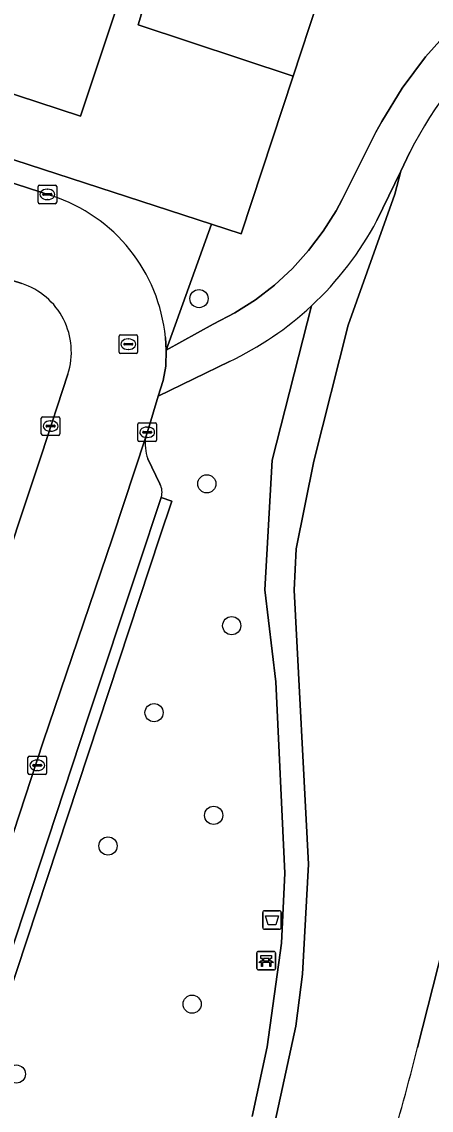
# Model space of a CAD drawing. Extents: x 157793 to 159380, y 380877 to 382313.
# Drawn here: x 159122.7 to 159144.7, y 381911.2 to 381969.7 of the extents above; entities that cross this region are included whole.
import ezdxf

# ---------------------------------------------------------------- set-up
doc = ezdxf.new("R2010")
doc.units = 0
for name, color, linetype in [('IMGEO_Afvalbak', 7, 'Continuous'), ('IMGEO_Bank', 7, 'Continuous'), ('IMGEO_Boom', 7, 'Continuous'), ('IMGEO_Erf', 7, 'Continuous'), ('IMGEO_Fietspad_gesloten', 7, 'Continuous'), ('IMGEO_Groenvoorziening', 7, 'Continuous'), ('IMGEO_Kolk', 7, 'Continuous'), ('IMGEO_Pand', 7, 'Continuous'), ('IMGEO_Parkeervlak_open', 7, 'Continuous'), ('IMGEO_Rijbaan_lokaal_open', 7, 'Continuous'), ('IMGEO_Rioolput', 7, 'Continuous'), ('IMGEO_Voetpad_halfverhard', 7, 'Continuous'), ('IMGEO_Voetpad_open', 7, 'Continuous')]:
    doc.layers.add(name, color=color, linetype=linetype)

msp = doc.modelspace()

# ---------------------------------------------------------------- linework, layer by layer
at = {"layer": 'IMGEO_Afvalbak'}
for p, q in [((159135.667, 381920.977), (159135.667, 381921.777)), ((159135.667, 381921.777), (159135.667, 381920.977)), ((159135.767, 381921.877), (159136.557, 381921.877)), ((159136.557, 381921.877), (159135.767, 381921.877)), ((159136.657, 381921.777), (159136.657, 381920.977)), ((159136.657, 381920.977), (159136.657, 381921.777)), ((159136.557, 381920.877), (159135.767, 381920.877)), ((159135.767, 381920.877), (159136.557, 381920.877))]:
    msp.add_line(p, q, dxfattribs=at)
msp.add_lwpolyline([(159135.81, 381921.591), (159136.514, 381921.591), (159136.365, 381921.121), (159135.959, 381921.121), (159135.81, 381921.591)], dxfattribs=at)
for centre, start, end in [((159135.767, 381921.777), 90, 180), ((159135.767, 381921.777), 90, 180), ((159136.557, 381921.777), 0, 90), ((159136.557, 381921.777), 360, 90), ((159135.767, 381920.977), 180, 270), ((159135.767, 381920.977), 180, 270), ((159136.557, 381920.977), 270, 0), ((159136.557, 381920.977), 270, 0)]:
    msp.add_arc(centre, 0.1, start, end, dxfattribs=at)
at = {"layer": 'IMGEO_Bank'}
for p, q in [((159135.351, 381918.764), (159135.351, 381919.605)), ((159135.351, 381919.605), (159135.351, 381918.764)), ((159135.426, 381919.689), (159136.267, 381919.689)), ((159136.267, 381919.689), (159135.426, 381919.689)), ((159135.66, 381919.195), (159135.66, 381919.301)), ((159135.704, 381919.301), (159135.704, 381919.195)), ((159135.992, 381919.307), (159135.71, 381919.307)), ((159135.71, 381919.189), (159135.992, 381919.189)), ((159135.998, 381919.195), (159135.998, 381919.301)), ((159136.042, 381919.301), (159136.042, 381919.195)), ((159136.351, 381919.614), (159136.351, 381918.773)), ((159136.351, 381918.773), (159136.351, 381919.614)), ((159136.276, 381918.689), (159135.435, 381918.689)), ((159135.435, 381918.689), (159136.276, 381918.689)), ((159136.048, 381919.087), (159135.655, 381919.087))]:
    msp.add_line(p, q, dxfattribs=at)
for points in [[(159135.598, 381919.087), (159135.456, 381919.087), (159135.568, 381919.189), (159135.654, 381919.189)], [(159135.654, 381919.307), (159135.568, 381919.307), (159135.568, 381919.468), (159136.131, 381919.468), (159136.131, 381919.307), (159136.048, 381919.307)], [(159136.048, 381919.189), (159136.131, 381919.189), (159136.243, 381919.087), (159136.104, 381919.087)], [(159135.648, 381919.08), (159135.648, 381918.873), (159135.605, 381918.873), (159135.605, 381919.08)], [(159136.098, 381919.08), (159136.098, 381918.873), (159136.054, 381918.873), (159136.054, 381919.08)]]:
    msp.add_lwpolyline(points, dxfattribs=at)
for centre, radius, start, end in [((159135.429, 381919.611), 0.0779, 92.4484, 184.28452), ((159135.429, 381919.611), 0.0779, 92.4484, 184.28452), ((159135.653, 381919.3), 0.00671, 2.89567, 87.10433), ((159135.653, 381919.196), 0.00671, 272.89567, 357.10433), ((159135.71, 381919.3), 0.00671, 92.89567, 177.10433), ((159135.71, 381919.196), 0.00671, 182.89567, 267.10433), ((159135.992, 381919.3), 0.00671, 2.89567, 87.10433), ((159135.992, 381919.196), 0.00671, 272.89567, 357.10433), ((159136.049, 381919.3), 0.00671, 92.89567, 177.10433), ((159136.049, 381919.196), 0.00671, 182.89567, 267.10433), ((159136.273, 381919.611), 0.0779, 2.4484, 94.28452), ((159136.273, 381919.611), 0.0779, 2.4484, 94.28452), ((159135.429, 381918.767), 0.0779, 182.4484, 274.28452), ((159135.429, 381918.767), 0.0779, 182.4484, 274.28452), ((159135.598, 381919.08), 0.00671, 2.89567, 87.10433), ((159135.655, 381919.08), 0.00671, 92.89567, 177.10433), ((159136.047, 381919.08), 0.00671, 2.89567, 87.10433), ((159136.104, 381919.08), 0.00671, 92.89567, 177.10433), ((159136.273, 381918.767), 0.0779, 272.4484, 4.28452), ((159136.273, 381918.767), 0.0779, 272.4484, 4.28452)]:
    msp.add_arc(centre, radius, start, end, dxfattribs=at)
at = {"layer": 'IMGEO_Boom'}
for centre in [(159132.239, 381954.776), (159132.658, 381944.821), (159133.998, 381937.194), (159129.821, 381932.522), (159133.027, 381927), (159127.341, 381925.355), (159131.867, 381916.853), (159122.409, 381913.094)]:
    msp.add_circle(centre, 0.489, dxfattribs=at)
at = {"layer": 'IMGEO_Erf'}
msp.add_lwpolyline([(159116.251, 381964.18), (159132.906, 381958.778), (159134.507, 381958.259), (159137.309, 381966.739), (159128.957, 381969.496), (159129.145, 381970.073), (159127.84, 381970.498), (159125.856, 381964.573), (159116.773, 381967.556), (159118.721, 381973.513), (159116.636, 381974.201), (159117.747, 381977.609), (159119.83, 381976.929), (159121.714, 381982.525), (159119.606, 381983.214), (159120.726, 381986.608), (159122.824, 381985.96), (159124.653, 381991.572), (159122.586, 381992.246), (159123.705, 381995.642), (159125.795, 381994.99), (159127.46, 382000)], dxfattribs=at)
at = {"layer": 'IMGEO_Fietspad_gesloten'}
for points in [[(159145.826, 381969.331), (159144.424, 381967.765), (159143.167, 381966.08), (159142.066, 381964.29), (159141.757, 381963.714), (159139.933, 381960.102), (159139.613, 381959.501), (159138.923, 381958.394), (159138.137, 381957.352), (159137.261, 381956.385), (159136.302, 381955.501), (159135.268, 381954.705), (159134.167, 381954.005), (159133.008, 381953.406), (159130.463, 381952.003), (159130.45, 381951.141), (159130.308, 381950.379), (159130.044, 381949.535), (159133.886, 381951.4)], [(159141.813, 381958.979), (159143.096, 381961.63), (159143.586, 381962.641)], [(159151.404, 381943.473), (159150.324, 381939.255), (159148.8, 381933.39), (159146.761, 381925.372), (159144.001, 381914.519)]]:
    msp.add_lwpolyline(points, dxfattribs=at)
for centre, radius, start, end in [((159162.238, 381953.348), 20.839, 129.83255, 153.51739), ((159126.449, 381967.112), 17.384, 312.90235, 332.10504), ((159126.458, 381967.103), 17.371, 295.31661, 312.90138), ((158934.148, 381968.659), 216.724, 342.40907, 345.53365)]:
    msp.add_arc(centre, radius, start, end, dxfattribs=at)
at = {"layer": 'IMGEO_Groenvoorziening'}
for points in [[(159146.234, 381993.811), (159144.572, 381988.75), (159143.28, 381984.792), (159141.597, 381979.724), (159140.29, 381975.765), (159138.621, 381970.706), (159137.309, 381966.739), (159134.507, 381958.259), (159132.906, 381958.778), (159130.463, 381952.003), (159133.008, 381953.406), (159134.167, 381954.005), (159135.268, 381954.705), (159136.302, 381955.501), (159137.261, 381956.385), (159138.137, 381957.352), (159138.923, 381958.394), (159139.613, 381959.501), (159139.933, 381960.102), (159141.757, 381963.714), (159142.066, 381964.29), (159143.167, 381966.08), (159144.424, 381967.765), (159145.826, 381969.331)], [(159143.586, 381962.641), (159143.096, 381961.63), (159142.777, 381960.396), (159140.256, 381953.344), (159138.41, 381946.037), (159137.47, 381941.329), (159137.353, 381939.107), (159138.133, 381924.37), (159137.812, 381918.461), (159137.443, 381915.674), (159135.792, 381908.087)], [(159135.105, 381910.814), (159135.907, 381914.558), (159136.668, 381920.131), (159136.85, 381923.901), (159136.373, 381934.172), (159135.778, 381939.114), (159136.179, 381946.087), (159138.283, 381954.378)], [(159133.886, 381951.4), (159130.044, 381949.535), (159129.535, 381947.843), (159129.368, 381947.338)], [(159129.482, 381946.16), (159130.135, 381944.817)], [(159144.001, 381914.519), (159146.761, 381925.372), (159145.19, 381928.357), (159147.245, 381936.711), (159145.234, 381940.435), (159149.043, 381945.597), (159151.404, 381943.473)], [(159130.209, 381944.093), (159130.781, 381943.884), (159130.125, 381941.978), (159107.574, 381873.671)]]:
    msp.add_lwpolyline(points, dxfattribs=at)
for centre, radius, start, end in [((159162.238, 381953.348), 20.839, 129.83255, 153.51739), ((159126.458, 381967.103), 17.371, 295.31661, 312.90138), ((159131.733, 381946.972), 2.393, 171.20864, 199.84644), ((159129.324, 381944.368), 0.927, 342.71604, 28.95583), ((158934.148, 381968.659), 216.724, 342.40907, 345.53365)]:
    msp.add_arc(centre, radius, start, end, dxfattribs=at)
at = {"layer": 'IMGEO_Kolk'}
for p, q in [((159123.579, 381959.95), (159123.579, 381960.802)), ((159123.654, 381960.876), (159124.506, 381960.876)), ((159124.58, 381960.802), (159124.58, 381959.95)), ((159123.838, 381960.37), (159123.838, 381960.382)), ((159124.276, 381960.333), (159123.878, 381960.333)), ((159123.881, 381960.419), (159124.279, 381960.419)), ((159124.067, 381960.656), (159124.092, 381960.656)), ((159124.322, 381960.382), (159124.322, 381960.37)), ((159124.506, 381959.876), (159123.654, 381959.876)), ((159124.09, 381960.096), (159124.065, 381960.096)), ((159123.825, 381948.425), (159124.677, 381948.425)), ((159123.75, 381947.499), (159123.75, 381948.351)), ((159124.009, 381947.919), (159124.009, 381947.931)), ((159124.447, 381947.882), (159124.049, 381947.882)), ((159124.052, 381947.968), (159124.45, 381947.968)), ((159124.238, 381948.205), (159124.263, 381948.205)), ((159124.493, 381947.931), (159124.493, 381947.919)), ((159124.751, 381948.351), (159124.751, 381947.499)), ((159128.95, 381947.167), (159128.95, 381948.019)), ((159129.025, 381948.093), (159129.877, 381948.093)), ((159129.438, 381947.873), (159129.463, 381947.873)), ((159129.951, 381948.019), (159129.951, 381947.167)), ((159124.677, 381947.425), (159123.825, 381947.425)), ((159124.261, 381947.645), (159124.236, 381947.645)), ((159129.209, 381947.587), (159129.209, 381947.599)), ((159129.647, 381947.55), (159129.249, 381947.55)), ((159129.252, 381947.636), (159129.65, 381947.636)), ((159129.461, 381947.313), (159129.436, 381947.313)), ((159129.693, 381947.599), (159129.693, 381947.587)), ((159129.877, 381947.093), (159129.025, 381947.093)), ((159123.033, 381929.263), (159123.033, 381930.115)), ((159123.108, 381930.189), (159123.96, 381930.189)), ((159123.335, 381929.732), (159123.733, 381929.732)), ((159123.521, 381929.969), (159123.546, 381929.969)), ((159124.034, 381930.115), (159124.034, 381929.263)), ((159123.96, 381929.189), (159123.108, 381929.189)), ((159123.292, 381929.683), (159123.292, 381929.695)), ((159123.73, 381929.646), (159123.332, 381929.646)), ((159123.544, 381929.409), (159123.519, 381929.409)), ((159123.776, 381929.695), (159123.776, 381929.683))]:
    msp.add_line(p, q, dxfattribs=at)
for points in [[(159123.579, 381959.95), (159123.579, 381960.802)], [(159123.654, 381960.876), (159124.506, 381960.876)], [(159124.58, 381960.802), (159124.58, 381959.95)], [(159124.506, 381959.876), (159123.654, 381959.876)], [(159123.825, 381948.425), (159124.677, 381948.425)], [(159123.75, 381947.499), (159123.75, 381948.351)], [(159124.751, 381948.351), (159124.751, 381947.499)], [(159128.95, 381947.167), (159128.95, 381948.019)], [(159129.025, 381948.093), (159129.877, 381948.093)], [(159129.951, 381948.019), (159129.951, 381947.167)], [(159124.677, 381947.425), (159123.825, 381947.425)], [(159129.877, 381947.093), (159129.025, 381947.093)], [(159123.033, 381929.263), (159123.033, 381930.115)], [(159123.108, 381930.189), (159123.96, 381930.189)], [(159124.034, 381930.115), (159124.034, 381929.263)], [(159123.96, 381929.189), (159123.108, 381929.189)]]:
    msp.add_lwpolyline(points, dxfattribs=at)
for centre, radius, start, end in [((159123.656, 381960.8), 0.0765, 91.55205, 178.44795), ((159123.656, 381960.8), 0.0765, 91.55205, 178.44795), ((159124.504, 381960.8), 0.0765, 1.55205, 88.44795), ((159124.504, 381960.8), 0.0765, 1.55205, 88.44795), ((159123.878, 381960.379), 0.0403, 85.87752, 175.75265), ((159123.875, 381960.369), 0.0366, 178.93798, 274.71019), ((159124.279, 381960.376), 0.043, 264.86636, 352.45326), ((159124.283, 381960.381), 0.0386, 1.73085, 96.63898), ((159123.656, 381959.952), 0.0765, 181.55205, 268.44795), ((159123.656, 381959.952), 0.0765, 181.55205, 268.44795), ((159124.504, 381959.952), 0.0765, 271.55205, 358.44795), ((159124.504, 381959.952), 0.0765, 271.55205, 358.44795), ((159123.827, 381948.349), 0.0765, 91.55205, 178.44795), ((159123.827, 381948.349), 0.0765, 91.55205, 178.44795), ((159124.675, 381948.349), 0.0765, 1.55205, 88.44795), ((159124.675, 381948.349), 0.0765, 1.55205, 88.44795), ((159124.049, 381947.928), 0.0403, 85.87752, 175.75265), ((159124.046, 381947.918), 0.0366, 178.93798, 274.71019), ((159124.45, 381947.925), 0.043, 264.86636, 352.45326), ((159124.454, 381947.93), 0.0386, 1.73085, 96.63898), ((159129.027, 381948.017), 0.0765, 91.55205, 178.44795), ((159129.027, 381948.017), 0.0765, 91.55205, 178.44795), ((159129.875, 381948.017), 0.0765, 1.55205, 88.44795), ((159129.875, 381948.017), 0.0765, 1.55205, 88.44795), ((159123.827, 381947.501), 0.0765, 181.55205, 268.44795), ((159123.827, 381947.501), 0.0765, 181.55205, 268.44795), ((159124.675, 381947.501), 0.0765, 271.55205, 358.44795), ((159124.675, 381947.501), 0.0765, 271.55205, 358.44795), ((159129.249, 381947.596), 0.0403, 85.87752, 175.75265), ((159129.246, 381947.586), 0.0366, 178.93798, 274.71019), ((159129.65, 381947.593), 0.043, 264.86636, 352.45326), ((159129.654, 381947.598), 0.0386, 1.73085, 96.63898), ((159129.027, 381947.169), 0.0765, 181.55205, 268.44795), ((159129.027, 381947.169), 0.0765, 181.55205, 268.44795), ((159129.875, 381947.169), 0.0765, 271.55205, 358.44795), ((159129.875, 381947.169), 0.0765, 271.55205, 358.44795), ((159123.11, 381930.113), 0.0765, 91.55205, 178.44795), ((159123.11, 381930.113), 0.0765, 91.55205, 178.44795), ((159123.332, 381929.692), 0.0403, 85.87752, 175.75265), ((159123.737, 381929.694), 0.0386, 1.73085, 96.63898), ((159123.958, 381930.113), 0.0765, 1.55205, 88.44795), ((159123.958, 381930.113), 0.0765, 1.55205, 88.44795), ((159123.11, 381929.265), 0.0765, 181.55205, 268.44795), ((159123.11, 381929.265), 0.0765, 181.55205, 268.44795), ((159123.329, 381929.682), 0.0366, 178.93798, 274.71019), ((159123.733, 381929.689), 0.043, 264.86636, 352.45326), ((159123.958, 381929.265), 0.0765, 271.55205, 358.44795), ((159123.958, 381929.265), 0.0765, 271.55205, 358.44795)]:
    msp.add_arc(centre, radius, start, end, dxfattribs=at)
for centre, major_axis, ratio, start_param, end_param in [((159124.066, 381960.376), (-0.387, 0.002), 0.722429, 4.712389, 7.853982), ((159124.091, 381960.376), (-0.39, 0.002), 0.717154, 1.570796, 4.712389), ((159124.237, 381947.925), (-0.387, 0.002), 0.722429, 4.712389, 7.853982), ((159124.262, 381947.925), (-0.39, 0.002), 0.717154, 1.570796, 4.712389), ((159129.437, 381947.593), (-0.387, 0.002), 0.722429, 4.712389, 7.853982), ((159129.462, 381947.593), (-0.39, 0.002), 0.717154, 1.570796, 4.712389), ((159123.52, 381929.689), (-0.387, 0.002), 0.722429, 4.712389, 7.853982), ((159123.545, 381929.689), (-0.39, 0.002), 0.717154, 1.570796, 4.712389)]:
    msp.add_ellipse(centre, major_axis=major_axis, ratio=ratio, start_param=start_param, end_param=end_param, dxfattribs=at)
at = {"layer": 'IMGEO_Pand'}
msp.add_lwpolyline([(159128.969, 381973.904), (159128.89, 381973.76), (159119.79, 381976.77), (159119.83, 381976.929), (159117.747, 381977.609), (159116.636, 381974.201), (159118.721, 381973.513), (159116.773, 381967.556), (159125.856, 381964.573), (159127.84, 381970.498), (159129.145, 381970.073), (159128.957, 381969.496), (159137.309, 381966.739), (159138.621, 381970.706)], close=True, dxfattribs=at)
at = {"layer": 'IMGEO_Parkeervlak_open'}
for points in [[(159129.368, 381947.338), (159127.576, 381941.918), (159123.848, 381930.958), (159104.656, 381872.421)], [(159130.135, 381944.817), (159129.482, 381946.16)], [(159105.856, 381873.582), (159106.774, 381873.987), (159107.036, 381874.182), (159107.257, 381874.575), (159126.272, 381932.286), (159128.956, 381940.363), (159130.209, 381944.093)]]:
    msp.add_lwpolyline(points, dxfattribs=at)
for centre, radius, start, end in [((159131.733, 381946.972), 2.393, 171.20864, 199.84644), ((159129.324, 381944.368), 0.927, 342.71604, 28.95583)]:
    msp.add_arc(centre, radius, start, end, dxfattribs=at)
at = {"layer": 'IMGEO_Rijbaan_lokaal_open'}
for points in [[(159124.331, 381960.293), (159115.294, 381963.214)], [(159113.053, 381958.691), (159122.701, 381955.581)], [(159103.885, 381870.159), (159104.024, 381870.602), (159104.656, 381872.421), (159123.848, 381930.958), (159127.576, 381941.918), (159129.368, 381947.338), (159129.535, 381947.843), (159130.044, 381949.535), (159130.308, 381950.379), (159130.45, 381951.141), (159130.463, 381952.003), (159130.428, 381952.692)], [(159125.179, 381950.718), (159123.757, 381946.37), (159122.535, 381942.662), (159118.931, 381931.726), (159117.028, 381925.949), (159113.282, 381914.584), (159111.378, 381908.806), (159107.636, 381897.45), (159105.727, 381891.656), (159102.119, 381880.704), (159100.932, 381877.102), (159099.972, 381874.182), (159099.45, 381872.617)]]:
    msp.add_lwpolyline(points, dxfattribs=at)
for centre, radius, start, end in [((159121.6, 381951.856), 8.868, 5.408, 72.06038), ((159121.518, 381951.915), 3.852, 341.89004, 72.11328)]:
    msp.add_arc(centre, radius, start, end, dxfattribs=at)
at = {"layer": 'IMGEO_Rioolput'}
for p, q in [((159127.934, 381951.899), (159127.934, 381952.751)), ((159128.009, 381952.825), (159128.861, 381952.825)), ((159128.422, 381952.605), (159128.447, 381952.605)), ((159128.935, 381952.751), (159128.935, 381951.899)), ((159128.193, 381952.319), (159128.193, 381952.331)), ((159128.631, 381952.282), (159128.233, 381952.282)), ((159128.236, 381952.368), (159128.634, 381952.368)), ((159128.445, 381952.045), (159128.42, 381952.045)), ((159128.677, 381952.331), (159128.677, 381952.319)), ((159128.861, 381951.825), (159128.009, 381951.825))]:
    msp.add_line(p, q, dxfattribs=at)
for points in [[(159127.934, 381951.899), (159127.934, 381952.751)], [(159128.009, 381952.825), (159128.861, 381952.825)], [(159128.935, 381952.751), (159128.935, 381951.899)], [(159128.861, 381951.825), (159128.009, 381951.825)]]:
    msp.add_lwpolyline(points, dxfattribs=at)
for centre, radius, start, end in [((159128.011, 381952.749), 0.0765, 91.55205, 178.44795), ((159128.011, 381952.749), 0.0765, 91.55205, 178.44795), ((159128.859, 381952.749), 0.0765, 1.55205, 88.44795), ((159128.859, 381952.749), 0.0765, 1.55205, 88.44795), ((159128.233, 381952.328), 0.0403, 85.87752, 175.75265), ((159128.23, 381952.318), 0.0366, 178.93798, 274.71019), ((159128.634, 381952.325), 0.043, 264.86636, 352.45326), ((159128.638, 381952.33), 0.0386, 1.73085, 96.63898), ((159128.011, 381951.901), 0.0765, 181.55205, 268.44795), ((159128.011, 381951.901), 0.0765, 181.55205, 268.44795), ((159128.859, 381951.901), 0.0765, 271.55205, 358.44795), ((159128.859, 381951.901), 0.0765, 271.55205, 358.44795)]:
    msp.add_arc(centre, radius, start, end, dxfattribs=at)
for centre, major_axis, ratio, start_param, end_param in [((159128.421, 381952.325), (-0.387, 0.002), 0.722429, 4.712389, 7.853982), ((159128.446, 381952.325), (-0.39, 0.002), 0.717154, 1.570796, 4.712389)]:
    msp.add_ellipse(centre, major_axis=major_axis, ratio=ratio, start_param=start_param, end_param=end_param, dxfattribs=at)
at = {"layer": 'IMGEO_Voetpad_halfverhard'}
for points in [[(159135.792, 381908.087), (159137.443, 381915.674), (159137.812, 381918.461), (159138.133, 381924.37), (159137.353, 381939.107), (159137.47, 381941.329), (159138.41, 381946.037), (159140.256, 381953.344), (159142.777, 381960.396), (159143.096, 381961.63), (159141.813, 381958.979)], [(159138.283, 381954.378), (159136.179, 381946.087), (159135.778, 381939.114), (159136.373, 381934.172), (159136.85, 381923.901), (159136.668, 381920.131), (159135.907, 381914.558), (159135.105, 381910.814)]]:
    msp.add_lwpolyline(points, dxfattribs=at)
msp.add_arc((159126.449, 381967.112), 17.384, 312.90235, 332.10504, dxfattribs=at)
at = {"layer": 'IMGEO_Voetpad_open'}
for points in [[(159132.906, 381958.778), (159116.251, 381964.18)], [(159115.294, 381963.214), (159124.331, 381960.293)], [(159122.701, 381955.581), (159113.053, 381958.691)], [(159130.428, 381952.692), (159130.463, 381952.003), (159132.906, 381958.778)], [(159105.727, 381891.656), (159107.636, 381897.45), (159111.378, 381908.806), (159113.282, 381914.584), (159117.028, 381925.949), (159118.931, 381931.726), (159122.535, 381942.662), (159123.757, 381946.37), (159125.179, 381950.718)], [(159104.656, 381872.421), (159107.574, 381873.671), (159130.125, 381941.978), (159130.781, 381943.884), (159130.209, 381944.093), (159128.956, 381940.363), (159126.272, 381932.286), (159107.257, 381874.575), (159107.036, 381874.182), (159106.774, 381873.987), (159105.856, 381873.582)]]:
    msp.add_lwpolyline(points, dxfattribs=at)
for centre, radius, start, end in [((159121.6, 381951.856), 8.868, 5.408, 72.06038), ((159121.518, 381951.915), 3.852, 341.89004, 72.11328)]:
    msp.add_arc(centre, radius, start, end, dxfattribs=at)

doc.saveas('drawing.dxf')
